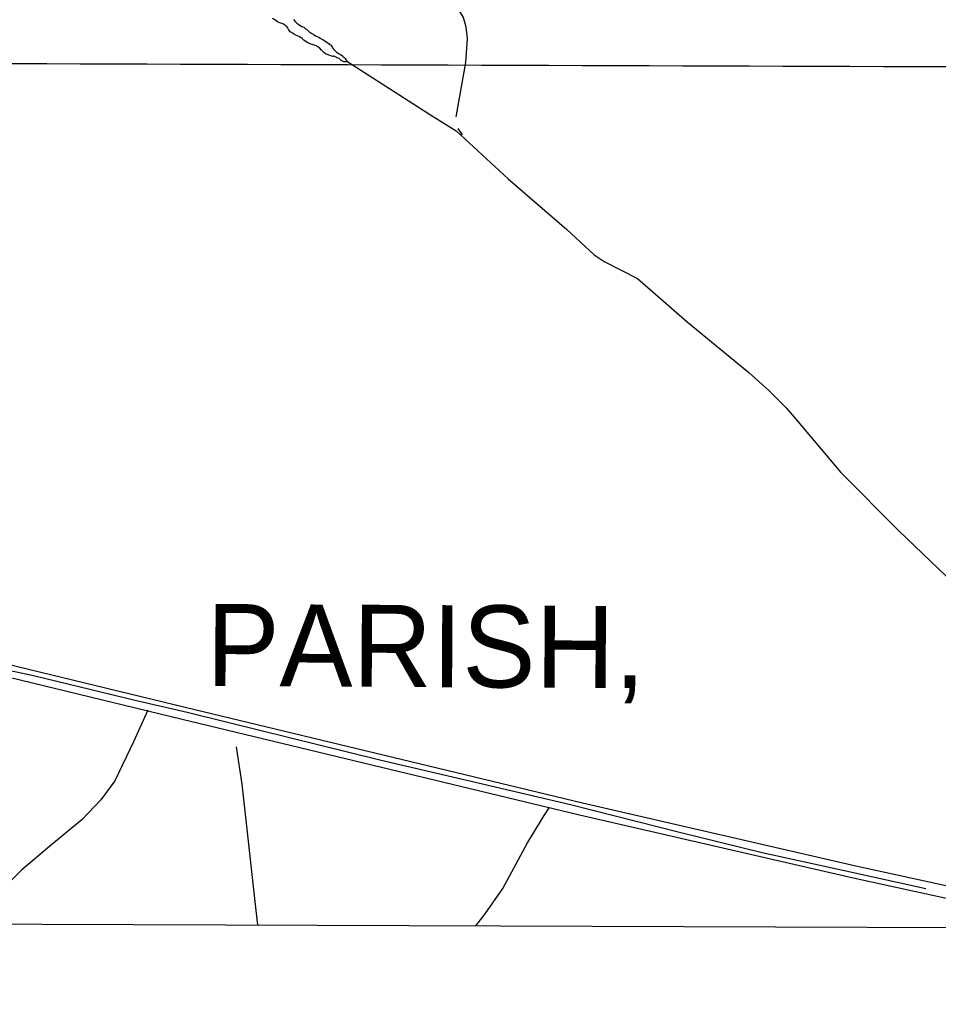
# Model space of a CAD drawing. Extents: x 3146026 to 3183936, y 897894 to 923344.
# Drawn here: x 3162279 to 3164520, y 907121 to 909503 of the extents above; entities that cross this region are included whole.
import ezdxf

# ---------------------------------------------------------------- set-up
doc = ezdxf.new("R2010")
doc.units = 0
for name, color, linetype in [('V-ANNO-SYMB', 7, 'Continuous'), ('V-GRID-MAJR', 7, 'Continuous'), ('V-ROAD-CNTR', 7, 'Continuous'), ('V-TOPO-GNAM-IDEN', 7, 'Continuous'), ('V-TOPO-SHOR', 7, 'Continuous')]:
    doc.layers.add(name, color=color, linetype=linetype)

msp = doc.modelspace()

# ---------------------------------------------------------------- linework, layer by layer
at = {"layer": 'V-ANNO-SYMB'}
msp.add_lwpolyline([(3150260.219, 907341.199), (3165911.328263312, 907284.2979399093), (3165898.421867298, 903734.2865011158), (3150247.3126039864, 903791.1875612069)], close=True, dxfattribs=at)
at = {"layer": 'V-GRID-MAJR'}
msp.add_spline([(3150267.842, 909437.3570000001), (3155490.4390000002, 909418.746), (3160713.04, 909400.895), (3165935.643, 909383.804), (3171158.249, 909367.4720000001), (3176380.857, 909351.9), (3181603.467, 909337.087), (3181603.468, 909337.087)], degree=3, dxfattribs=at)
at = {"layer": 'V-ROAD-CNTR'}
for points in [[(3161183.613596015, 908189.1005940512), (3161253.0234571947, 908173.2626257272), (3161753.8964554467, 908051.3558695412), (3162682.4935982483, 907826.351319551), (3163651.290660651, 907592.6167870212), (3164318.282326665, 907439.6840928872), (3164560.005843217, 907386.7401987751)], [(3161176.9396093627, 908159.8526525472), (3161246.139470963, 908144.0626841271), (3161746.816469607, 908022.203927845), (3162675.4436123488, 907797.1913778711), (3163644.420674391, 907563.4128454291), (3164311.7203397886, 907410.4101514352), (3164553.587856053, 907357.4342573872)]]:
    msp.add_lwpolyline(points, dxfattribs=at)
at = {"layer": 'V-TOPO-SHOR'}
msp.add_line((3163359.002132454, 909221.6245211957), (3163348.0405610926, 909237.4276321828), dxfattribs=at)
for points in [[(3163343.606942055, 909265.4706954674), (3163366.753846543, 909398.2877103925), (3163371.4049417, 909457.1210433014), (3163367.9777194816, 909484.1033129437), (3163361.3681163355, 909508.0663921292), (3163342.518560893, 909538.5574236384), (3163300.304291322, 909585.1779470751), (3163242.8308789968, 909641.5088037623), (3163174.1783080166, 909705.3740095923), (3163123.695276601, 909752.2121203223), (3163020.3900391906, 909835.6067863), (3162972.708610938, 909870.9937542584), (3162876.96497667, 909927.2973569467), (3162759.760628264, 909993.474483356), (3162659.2025971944, 910063.3508161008), (3162575.698915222, 910113.126466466), (3162542.1070424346, 910133.6623234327), (3162509.902344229, 910167.6077199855), (3162474.7872492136, 910208.8698783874), (3162434.7489637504, 910259.5703859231), (3162399.5250750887, 910296.6981634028), (3162357.1476150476, 910337.1171154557), (3162298.4502186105, 910386.2400039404), (3162252.618393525, 910413.3038132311)], [(3163073.267000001, 909408.1119999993), (3163077.313000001, 909401.3819999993), (3163074.579000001, 909399.6779999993), (3163069.511000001, 909400.2819999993), (3163067.821000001, 909400.6959999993), (3163066.129000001, 909401.3209999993), (3163063.164000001, 909403.2029999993), (3163061.466000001, 909405.0909999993), (3163059.559000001, 909406.3469999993), (3163057.862000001, 909408.0259999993), (3163053.209000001, 909409.8999999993), (3163051.728000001, 909410.7349999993), (3163050.669000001, 909411.5729999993), (3163046.438000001, 909413.4489999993), (3163044.748000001, 909413.6519999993), (3163043.906000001, 909413.2239999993), (3163042.852000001, 909413.2179999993), (3163037.779000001, 909414.6679999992), (3163034.185000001, 909415.9129999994), (3163032.917000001, 909416.1179999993), (3163029.534000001, 909417.3649999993), (3163026.781000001, 909418.8249999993), (3163025.513000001, 909419.2409999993), (3163024.033000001, 909420.0759999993), (3163020.641000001, 909422.5889999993), (3163016.396000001, 909427.2099999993), (3163015.544000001, 909428.6799999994), (3163010.239000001, 909433.7159999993), (3163008.544000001, 909435.1839999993), (3163006.637000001, 909436.4399999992), (3163004.734000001, 909437.2729999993), (3163002.617000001, 909438.5269999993), (3163000.079000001, 909439.5669999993), (3162992.047000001, 909441.8449999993), (3162988.875000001, 909443.3049999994), (3162987.3940000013, 909443.7179999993), (3162981.682000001, 909446.4279999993), (3162975.542000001, 909449.9809999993), (3162971.729000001, 909452.9139999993), (3162968.544000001, 909456.0639999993), (3162967.694000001, 909457.1119999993), (3162963.672000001, 909459.8339999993), (3162962.613000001, 909460.2499999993), (3162960.496000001, 909461.7139999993), (3162958.380000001, 909462.7589999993), (3162954.149000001, 909464.4239999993), (3162946.743000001, 909468.1799999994), (3162941.660000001, 909471.5279999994), (3162939.116000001, 909473.4119999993), (3162937.417000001, 909475.7249999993), (3162935.717000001, 909477.6149999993), (3162934.865000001, 909479.0869999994), (3162931.887000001, 909483.2919999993), (3162929.339000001, 909486.0199999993), (3162927.852000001, 909487.9099999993), (3162923.402000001, 909491.0519999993), (3162920.865000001, 909492.3029999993), (3162916.423000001, 909494.1769999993), (3162911.350000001, 909495.8359999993), (3162907.962000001, 909497.5069999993), (3162903.938000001, 909500.4399999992), (3162896.102000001, 909505.4599999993)], [(3162946.944000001, 909503.4089999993), (3162951.167000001, 909498.3979999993), (3162955.386000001, 909494.2259999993), (3162959.599000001, 909491.3139999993), (3162960.864000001, 909490.0609999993), (3162967.1780000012, 909486.3209999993), (3162969.703000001, 909485.0759999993), (3162971.805000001, 909484.2479999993), (3162974.754000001, 909482.1679999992), (3162975.597000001, 909481.3319999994), (3162977.281000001, 909480.5029999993), (3162978.545000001, 909479.6689999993), (3162985.295000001, 909472.9949999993), (3162986.554000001, 909472.5829999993), (3162989.505000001, 909470.0799999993), (3162990.767000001, 909469.6689999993), (3162991.611000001, 909468.8329999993), (3162993.294000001, 909468.0039999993), (3162994.556000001, 909467.5919999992), (3162995.400000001, 909466.7559999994), (3163000.028000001, 909464.2659999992), (3163002.135000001, 909462.5989999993), (3163004.657000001, 909461.7739999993), (3163008.445000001, 909459.6969999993), (3163011.812000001, 909457.6179999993), (3163013.496000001, 909456.7889999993), (3163014.3400000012, 909455.9529999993), (3163015.601000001, 909455.5419999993), (3163016.865000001, 909454.7079999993), (3163018.544000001, 909454.2979999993), (3163020.651000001, 909452.6309999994), (3163023.599000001, 909450.9699999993), (3163029.075000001, 909447.2249999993), (3163031.180000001, 909445.5579999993), (3163032.442000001, 909445.1459999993), (3163034.131000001, 909443.0569999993), (3163037.500000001, 909440.9779999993), (3163038.344000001, 909440.1449999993), (3163041.301000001, 909436.3849999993), (3163042.9990000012, 909433.0359999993), (3163044.2690000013, 909430.9449999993), (3163051.441000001, 909423.8529999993), (3163053.968000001, 909422.1899999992), (3163054.812000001, 909421.3539999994), (3163056.074000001, 909420.9429999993), (3163058.601000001, 909419.2779999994), (3163061.544000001, 909418.0369999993), (3163064.493000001, 909415.5359999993), (3163065.755000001, 909415.1219999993), (3163066.598000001, 909414.2889999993)], [(3163066.598000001, 909414.2889999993), (3163067.444000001, 909413.0329999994), (3163069.971000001, 909411.3679999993), (3163073.267000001, 909408.1119999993)], [(3163077.313000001, 909401.3819999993), (3163281.319000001, 909270.7649999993), (3163343.730000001, 909231.6229999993), (3163470.648000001, 909114.2849999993), (3163613.365000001, 908990.9079999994), (3163679.665000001, 908929.0069999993), (3163704.389000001, 908912.7619999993), (3163785.725000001, 908871.5359999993), (3163906.551000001, 908765.5189999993), (3164057.363000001, 908642.1579999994), (3164106.325000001, 908598.5379999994), (3164148.098000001, 908556.3199999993), (3164172.541000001, 908527.4289999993), (3164281.167000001, 908398.4169999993), (3164422.198000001, 908257.1259999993), (3164616.545000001, 908070.6039999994), (3164740.517000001, 907960.7489999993), (3164780.4650000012, 907919.7419999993), (3164798.487000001, 907903.5669999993)], [(3161202.24358692, 908172.5831494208), (3161206.5647785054, 908176.6827530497), (3161309.3238432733, 908147.495030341), (3161553.9543497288, 908088.6922690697), (3161765.6139546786, 908034.9704295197), (3161907.912776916, 907998.7232241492), (3162221.3184084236, 907923.0631417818), (3162312.8866667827, 907903.1984261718), (3162564.0860292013, 907842.4171039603), (3162687.327252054, 907813.8942098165), (3162782.4094563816, 907790.3256157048), (3163157.665217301, 907697.6894882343), (3163396.961493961, 907642.036603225), (3163622.4710901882, 907588.5522116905), (3163887.9478244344, 907521.376170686), (3164090.0786296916, 907471.5164867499), (3164286.384513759, 907429.0329043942), (3164488.6419407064, 907383.9851034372)], [(3162591.4615598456, 907819.1254139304), (3162556.923747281, 907741.7870119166), (3162511.0843666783, 907646.6889475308), (3162477.3695950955, 907600.6277848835), (3162431.561805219, 907552.4772349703), (3162352.7989738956, 907487.136820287), (3162283.8498410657, 907428.7609866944), (3162240.574614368, 907385.3590089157), (3162208.2210906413, 907345.281044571), (3162181.767417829, 907297.8571044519)], [(3162860.084989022, 907295.3910179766), (3162855.4826622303, 907330.656368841), (3162821.4508188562, 907638.5218485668), (3162808.186355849, 907729.1561749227)], [(3163391.3837169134, 907293.4594321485), (3163414.4366780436, 907322.5687642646), (3163456.9837653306, 907384.0469586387), (3163517.7019707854, 907495.6067483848), (3163557.969738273, 907561.9601365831), (3163570.5059324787, 907580.8911142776)]]:
    msp.add_lwpolyline(points, dxfattribs=at)

# ---------------------------------------------------------------- texts
at = {"layer": 'V-TOPO-GNAM-IDEN'}
msp.add_text('PARISH,', height=199.99959800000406, rotation=359.70941163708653, dxfattribs=at).set_placement((3162734.0482461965, 907877.9441463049))

doc.saveas('drawing.dxf')
